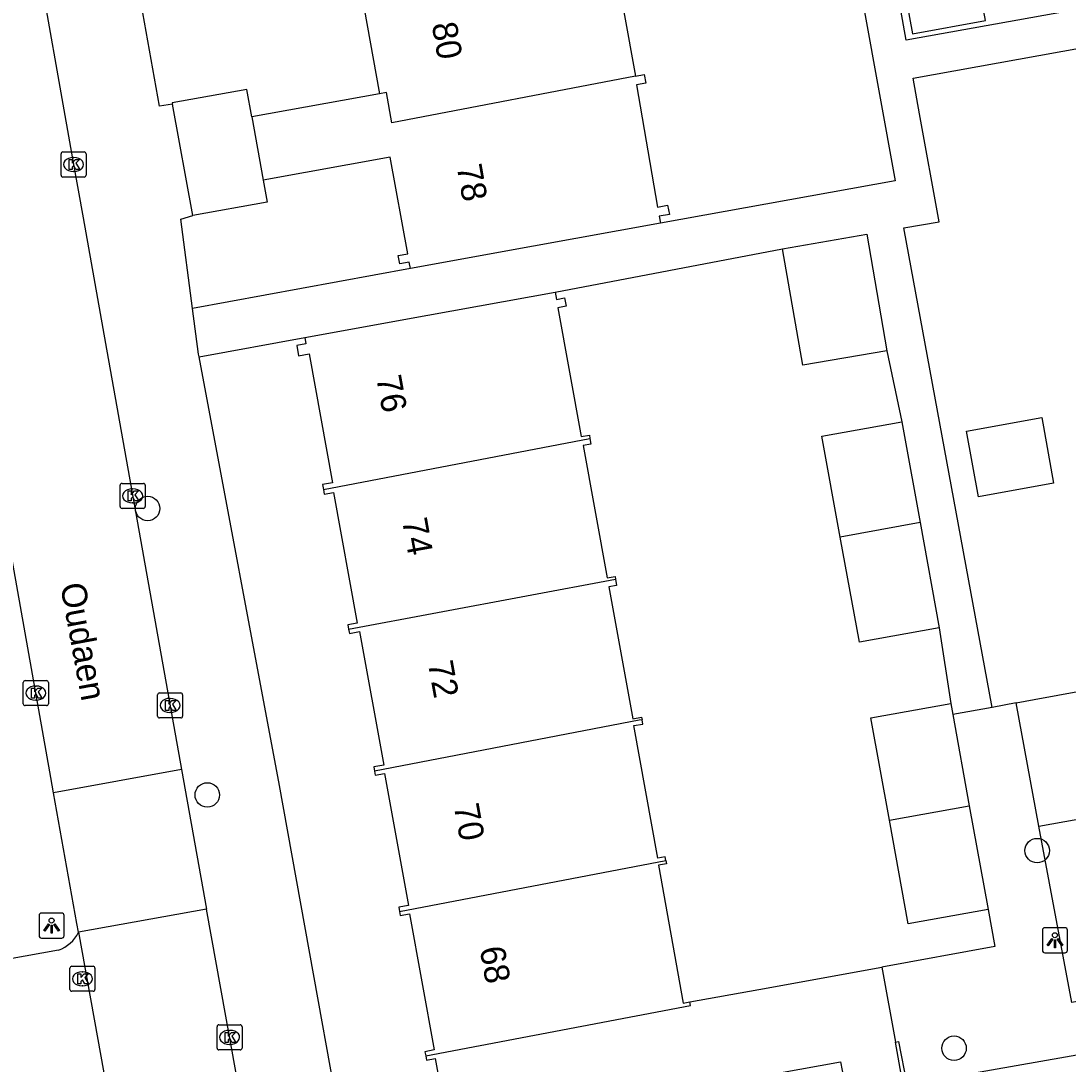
# Model space of a CAD drawing. Extents: x 157793 to 159380, y 380882 to 382313.
# Drawn here: x 158502.46 to 158544.27, y 381410.46 to 381452.13 of the extents above; entities that cross this region are included whole.
import ezdxf

# ---------------------------------------------------------------- set-up
doc = ezdxf.new("R2010")
doc.units = 0
for name, color, linetype in [('IMGEO_Boom', 7, 'Continuous'), ('IMGEO_Kolk', 7, 'Continuous'), ('IMGEO_Lichtpunt', 7, 'Continuous'), ('IMGEO_Openbare_ruimte_label', 7, 'Continuous'), ('IMGEO_Pand', 7, 'Continuous'), ('IMGEO_Pand_nummerreeks', 7, 'Continuous'), ('IMGEO_Parkeervlak_open', 7, 'Continuous'), ('IMGEO_Rijbaan_lokaal_open', 7, 'Continuous'), ('IMGEO_Voetpad_open', 7, 'Continuous')]:
    doc.layers.add(name, color=color, linetype=linetype)

msp = doc.modelspace()

# ---------------------------------------------------------------- linework, layer by layer
at = {"layer": 'IMGEO_Boom'}
for centre in [(158507.521, 381432.651), (158509.904, 381421.207), (158543.038, 381418.985), (158539.718, 381411.09)]:
    msp.add_circle(centre, 0.489, dxfattribs=at)
at = {"layer": 'IMGEO_Kolk'}
for p, q in [((158504.064, 381445.968), (158504.064, 381446.82)), ((158504.139, 381446.894), (158504.991, 381446.894)), ((158505.065, 381446.82), (158505.065, 381445.968)), ((158504.552, 381446.674), (158504.577, 381446.674)), ((158504.991, 381445.894), (158504.139, 381445.894)), ((158504.575, 381446.114), (158504.55, 381446.114)), ((158506.423, 381432.728), (158506.423, 381433.58)), ((158506.498, 381433.654), (158507.35, 381433.654)), ((158506.911, 381433.434), (158506.936, 381433.434)), ((158507.424, 381433.58), (158507.424, 381432.728)), ((158507.35, 381432.654), (158506.498, 381432.654)), ((158506.934, 381432.874), (158506.909, 381432.874)), ((158502.557, 381424.852), (158502.557, 381425.704)), ((158502.632, 381425.778), (158503.484, 381425.778)), ((158503.045, 381425.558), (158503.07, 381425.558)), ((158503.558, 381425.704), (158503.558, 381424.852)), ((158503.068, 381424.998), (158503.043, 381424.998)), ((158507.918, 381424.358), (158507.918, 381425.21)), ((158507.993, 381425.284), (158508.845, 381425.284)), ((158508.406, 381425.064), (158508.431, 381425.064)), ((158508.919, 381425.21), (158508.919, 381424.358)), ((158503.484, 381424.778), (158502.632, 381424.778)), ((158508.845, 381424.284), (158507.993, 381424.284)), ((158508.429, 381424.504), (158508.404, 381424.504)), ((158504.416, 381413.438), (158504.416, 381414.29)), ((158504.491, 381414.364), (158505.343, 381414.364)), ((158504.904, 381414.144), (158504.929, 381414.144)), ((158505.417, 381414.29), (158505.417, 381413.438)), ((158505.343, 381413.364), (158504.491, 381413.364)), ((158504.927, 381413.584), (158504.902, 381413.584)), ((158510.368, 381412.024), (158511.22, 381412.024)), ((158510.293, 381411.098), (158510.293, 381411.95)), ((158510.781, 381411.804), (158510.806, 381411.804)), ((158511.294, 381411.95), (158511.294, 381411.098)), ((158510.804, 381411.244), (158510.779, 381411.244)), ((158511.22, 381411.024), (158510.368, 381411.024))]:
    msp.add_line(p, q, dxfattribs=at)
for points in [[(158504.064, 381445.968), (158504.064, 381446.82)], [(158504.139, 381446.894), (158504.991, 381446.894)], [(158505.065, 381446.82), (158505.065, 381445.968)], [(158504.385, 381446.594), (158504.508, 381446.594), (158504.508, 381446.443), (158504.638, 381446.594), (158504.802, 381446.594), (158504.656, 381446.443), (158504.809, 381446.194), (158504.657, 381446.194), (158504.572, 381446.358), (158504.508, 381446.291), (158504.508, 381446.194), (158504.385, 381446.194), (158504.385, 381446.594)], [(158504.991, 381445.894), (158504.139, 381445.894)], [(158506.423, 381432.728), (158506.423, 381433.58)], [(158506.498, 381433.654), (158507.35, 381433.654)], [(158506.744, 381433.354), (158506.867, 381433.354), (158506.867, 381433.203), (158506.997, 381433.354), (158507.161, 381433.354), (158507.015, 381433.203), (158507.168, 381432.954), (158507.016, 381432.954), (158506.931, 381433.118), (158506.867, 381433.051), (158506.867, 381432.954), (158506.744, 381432.954), (158506.744, 381433.354)], [(158507.424, 381433.58), (158507.424, 381432.728)], [(158507.35, 381432.654), (158506.498, 381432.654)], [(158502.557, 381424.852), (158502.557, 381425.704)], [(158502.632, 381425.778), (158503.484, 381425.778)], [(158502.878, 381425.478), (158503.001, 381425.478), (158503.001, 381425.327), (158503.131, 381425.478), (158503.295, 381425.478), (158503.149, 381425.327), (158503.302, 381425.078), (158503.15, 381425.078), (158503.065, 381425.242), (158503.001, 381425.175), (158503.001, 381425.078), (158502.878, 381425.078), (158502.878, 381425.478)], [(158503.558, 381425.704), (158503.558, 381424.852)], [(158507.918, 381424.358), (158507.918, 381425.21)], [(158507.993, 381425.284), (158508.845, 381425.284)], [(158508.239, 381424.984), (158508.362, 381424.984), (158508.362, 381424.833), (158508.492, 381424.984), (158508.656, 381424.984), (158508.51, 381424.833), (158508.663, 381424.584), (158508.511, 381424.584), (158508.426, 381424.748), (158508.362, 381424.681), (158508.362, 381424.584), (158508.239, 381424.584), (158508.239, 381424.984)], [(158508.919, 381425.21), (158508.919, 381424.358)], [(158503.484, 381424.778), (158502.632, 381424.778)], [(158508.845, 381424.284), (158507.993, 381424.284)], [(158504.416, 381413.438), (158504.416, 381414.29)], [(158504.491, 381414.364), (158505.343, 381414.364)], [(158505.417, 381414.29), (158505.417, 381413.438)], [(158504.737, 381414.064), (158504.86, 381414.064), (158504.86, 381413.913), (158504.99, 381414.064), (158505.154, 381414.064), (158505.008, 381413.913), (158505.161, 381413.664), (158505.009, 381413.664), (158504.924, 381413.828), (158504.86, 381413.761), (158504.86, 381413.664), (158504.737, 381413.664), (158504.737, 381414.064)], [(158505.343, 381413.364), (158504.491, 381413.364)], [(158510.368, 381412.024), (158511.22, 381412.024)], [(158510.293, 381411.098), (158510.293, 381411.95)], [(158510.614, 381411.724), (158510.737, 381411.724), (158510.737, 381411.573), (158510.867, 381411.724), (158511.031, 381411.724), (158510.885, 381411.573), (158511.038, 381411.324), (158510.886, 381411.324), (158510.801, 381411.488), (158510.737, 381411.421), (158510.737, 381411.324), (158510.614, 381411.324), (158510.614, 381411.724)], [(158511.294, 381411.95), (158511.294, 381411.098)], [(158511.22, 381411.024), (158510.368, 381411.024)]]:
    msp.add_lwpolyline(points, dxfattribs=at)
for centre, start, end in [((158504.141, 381446.818), 91.552, 178.448), ((158504.141, 381446.818), 91.552, 178.448), ((158504.989, 381446.818), 1.552, 88.448), ((158504.989, 381446.818), 1.552, 88.448), ((158504.141, 381445.97), 181.552, 268.448), ((158504.141, 381445.97), 181.552, 268.448), ((158504.989, 381445.97), 271.552, 358.448), ((158504.989, 381445.97), 271.552, 358.448), ((158506.5, 381433.578), 91.552, 178.448), ((158506.5, 381433.578), 91.552, 178.448), ((158507.348, 381433.578), 1.552, 88.448), ((158507.348, 381433.578), 1.552, 88.448), ((158506.5, 381432.73), 181.552, 268.448), ((158506.5, 381432.73), 181.552, 268.448), ((158507.348, 381432.73), 271.552, 358.448), ((158507.348, 381432.73), 271.552, 358.448), ((158502.634, 381425.702), 91.552, 178.448), ((158502.634, 381425.702), 91.552, 178.448), ((158503.482, 381425.702), 1.552, 88.448), ((158503.482, 381425.702), 1.552, 88.448), ((158507.995, 381425.208), 91.552, 178.448), ((158507.995, 381425.208), 91.552, 178.448), ((158508.843, 381425.208), 1.552, 88.448), ((158508.843, 381425.208), 1.552, 88.448), ((158502.634, 381424.854), 181.552, 268.448), ((158502.634, 381424.854), 181.552, 268.448), ((158503.482, 381424.854), 271.552, 358.448), ((158503.482, 381424.854), 271.552, 358.448), ((158507.995, 381424.36), 181.552, 268.448), ((158507.995, 381424.36), 181.552, 268.448), ((158508.843, 381424.36), 271.552, 358.448), ((158508.843, 381424.36), 271.552, 358.448), ((158504.493, 381414.288), 91.552, 178.448), ((158504.493, 381414.288), 91.552, 178.448), ((158505.341, 381414.288), 1.552, 88.448), ((158505.341, 381414.288), 1.552, 88.448), ((158504.493, 381413.44), 181.552, 268.448), ((158504.493, 381413.44), 181.552, 268.448), ((158505.341, 381413.44), 271.552, 358.448), ((158505.341, 381413.44), 271.552, 358.448), ((158510.37, 381411.948), 91.552, 178.448), ((158510.37, 381411.948), 91.552, 178.448), ((158511.218, 381411.948), 1.552, 88.448), ((158511.218, 381411.948), 1.552, 88.448), ((158510.37, 381411.1), 181.552, 268.448), ((158510.37, 381411.1), 181.552, 268.448), ((158511.218, 381411.1), 271.552, 358.448), ((158511.218, 381411.1), 271.552, 358.448)]:
    msp.add_arc(centre, 0.0765, start, end, dxfattribs=at)
for centre, major_axis, ratio, start_param, end_param in [((158504.551, 381446.394), (-0.387, 0.002), 0.722429, 4.712389, 7.853982), ((158504.576, 381446.394), (-0.39, 0.002), 0.717154, 1.570796, 4.712389), ((158506.91, 381433.154), (-0.387, 0.002), 0.722429, 4.712389, 7.853982), ((158506.935, 381433.154), (-0.39, 0.002), 0.717154, 1.570796, 4.712389), ((158503.044, 381425.278), (-0.387, 0.002), 0.722429, 4.712389, 7.853982), ((158503.069, 381425.278), (-0.39, 0.002), 0.717154, 1.570796, 4.712389), ((158508.405, 381424.784), (-0.387, 0.002), 0.722429, 4.712389, 7.853982), ((158508.43, 381424.784), (-0.39, 0.002), 0.717154, 1.570796, 4.712389), ((158504.903, 381413.864), (-0.387, 0.002), 0.722429, 4.712389, 7.853982), ((158504.928, 381413.864), (-0.39, 0.002), 0.717154, 1.570796, 4.712389), ((158510.78, 381411.524), (-0.387, 0.002), 0.722429, 4.712389, 7.853982), ((158510.805, 381411.524), (-0.39, 0.002), 0.717154, 1.570796, 4.712389)]:
    msp.add_ellipse(centre, major_axis=major_axis, ratio=ratio, start_param=start_param, end_param=end_param, dxfattribs=at)
at = {"layer": 'IMGEO_Lichtpunt'}
for p, q in [((158503.187, 381416.392), (158503.187, 381415.585)), ((158503.187, 381416.392), (158503.187, 381415.585)), ((158504.089, 381416.487), (158503.281, 381416.487)), ((158504.089, 381416.487), (158503.281, 381416.487)), ((158504.183, 381415.585), (158504.183, 381416.392)), ((158504.183, 381415.585), (158504.183, 381416.392)), ((158543.249, 381415.807), (158543.249, 381415)), ((158543.249, 381415.807), (158543.249, 381415)), ((158544.151, 381415.902), (158543.343, 381415.902)), ((158544.151, 381415.902), (158543.343, 381415.902)), ((158544.245, 381415), (158544.245, 381415.807)), ((158544.245, 381415), (158544.245, 381415.807)), ((158503.281, 381415.491), (158504.089, 381415.491)), ((158503.281, 381415.491), (158504.089, 381415.491)), ((158543.343, 381414.906), (158544.151, 381414.906)), ((158543.343, 381414.906), (158544.151, 381414.906))]:
    msp.add_line(p, q, dxfattribs=at)
for points in [[(158503.561, 381416.056), (158503.6, 381416.028), (158503.412, 381415.766), (158503.374, 381415.793), (158503.561, 381416.056)], [(158503.663, 381416.008), (158503.71, 381416.008), (158503.71, 381415.686), (158503.663, 381415.686), (158503.663, 381416.008)], [(158503.773, 381416.028), (158503.811, 381416.055), (158503.998, 381415.793), (158503.959, 381415.765), (158503.773, 381416.028)], [(158543.623, 381415.471), (158543.662, 381415.443), (158543.474, 381415.181), (158543.436, 381415.208), (158543.623, 381415.471)], [(158543.725, 381415.423), (158543.772, 381415.423), (158543.772, 381415.101), (158543.725, 381415.101), (158543.725, 381415.423)], [(158543.835, 381415.443), (158543.873, 381415.47), (158544.06, 381415.208), (158544.021, 381415.18), (158543.835, 381415.443)]]:
    msp.add_lwpolyline(points, dxfattribs=at)
for centre in [(158503.686, 381416.19), (158543.748, 381415.605)]:
    msp.add_circle(centre, 0.0994, dxfattribs=at)
for centre, start, end in [((158503.281, 381416.392), 90, 180), ((158503.281, 381416.392), 90, 180), ((158504.089, 381416.392), 0, 90), ((158504.089, 381416.392), 0, 90), ((158543.343, 381415.807), 90, 180), ((158543.343, 381415.807), 90, 180), ((158544.151, 381415.807), 0, 90), ((158544.151, 381415.807), 0, 90), ((158503.281, 381415.585), 180, 270), ((158503.281, 381415.585), 180, 270), ((158504.089, 381415.585), 270, 0), ((158504.089, 381415.585), 270, 360), ((158543.343, 381415), 180, 270), ((158543.343, 381415), 180, 270), ((158544.151, 381415), 270, 0), ((158544.151, 381415), 270, 360)]:
    msp.add_arc(centre, 0.0946, start, end, dxfattribs=at)
at = {"layer": 'IMGEO_Pand'}
for points in [[(158537, 381457.433), (158538.054, 381451.62), (158540.969, 381452.149), (158540.679, 381453.749), (158539.92, 381457.936)], [(158526.412, 381455.461), (158526.442, 381455.297), (158526.039, 381455.224), (158526.999, 381449.926)], [(158515.671, 381453.491), (158515.704, 381453.311), (158516.029, 381453.37), (158516.781, 381449.222)], [(158526.999, 381449.926), (158517.273, 381448.057), (158517.061, 381449.273), (158516.781, 381449.222)], [(158526.999, 381449.926), (158527.353, 381449.99), (158527.415, 381449.645), (158527.045, 381449.578), (158527.884, 381444.693), (158528.273, 381444.772), (158528.355, 381444.403), (158527.951, 381444.33), (158528.003, 381444.049)], [(158511.684, 381448.298), (158511.485, 381449.394), (158508.506, 381448.854), (158508.515, 381448.804)], [(158516.781, 381449.222), (158511.684, 381448.298)], [(158509.321, 381444.353), (158508.515, 381448.804)], [(158511.684, 381448.298), (158512.139, 381445.769)], [(158518.014, 381442.238), (158517.967, 381442.493), (158517.587, 381442.424), (158517.527, 381442.758), (158517.904, 381442.826), (158517.204, 381446.687), (158512.139, 381445.769)], [(158512.139, 381445.769), (158512.298, 381444.892), (158509.321, 381444.353)], [(158528.003, 381444.049), (158522.934, 381443.13), (158518.014, 381442.238)], [(158532.875, 381443.029), (158536.239, 381443.608), (158537.04, 381438.954)], [(158537.04, 381438.954), (158533.677, 381438.374), (158532.875, 381443.029)], [(158513.793, 381439.478), (158518.713, 381440.37), (158523.795, 381441.291)], [(158523.795, 381441.291), (158523.846, 381441.007), (158524.167, 381441.065), (158524.227, 381440.73), (158523.898, 381440.671), (158524.831, 381435.523), (158525.158, 381435.583), (158525.183, 381435.443)], [(158513.793, 381439.478), (158513.836, 381439.236), (158513.475, 381439.17), (158513.551, 381438.752), (158513.975, 381438.829), (158514.908, 381433.683), (158514.505, 381433.61), (158514.54, 381433.416)], [(158540.216, 381435.736), (158543.222, 381436.281), (158543.697, 381433.662), (158540.69, 381433.117), (158540.216, 381435.736)], [(158535.179, 381431.501), (158534.447, 381435.538), (158537.633, 381436.116)], [(158537.633, 381436.116), (158537.714, 381435.671), (158538.362, 381432.095)], [(158514.54, 381433.416), (158525.183, 381435.443)], [(158525.183, 381435.443), (158525.223, 381435.223), (158524.911, 381435.167), (158525.869, 381429.877), (158526.183, 381429.934), (158526.203, 381429.825)], [(158514.54, 381433.416), (158514.576, 381433.218), (158514.945, 381433.285), (158515.889, 381428.075), (158515.513, 381428.007), (158515.545, 381427.835)], [(158538.362, 381432.095), (158535.179, 381431.501)], [(158538.362, 381432.095), (158539.125, 381427.883)], [(158539.125, 381427.883), (158535.939, 381427.306), (158535.179, 381431.501)], [(158515.545, 381427.835), (158526.203, 381429.825)], [(158526.203, 381429.825), (158526.248, 381429.575), (158525.933, 381429.518), (158526.888, 381424.25), (158527.243, 381424.315), (158527.261, 381424.213)], [(158515.545, 381427.835), (158515.577, 381427.658), (158515.986, 381427.732), (158516.952, 381422.403), (158516.549, 381422.33), (158516.58, 381422.159)], [(158537.142, 381420.196), (158536.401, 381424.285), (158539.587, 381424.863)], [(158539.587, 381424.863), (158539.668, 381424.418)], [(158527.261, 381424.213), (158527.141, 381424.191), (158516.58, 381422.159)], [(158528.215, 381418.583), (158528.186, 381418.739), (158527.888, 381418.685), (158526.929, 381423.976), (158527.292, 381424.042), (158527.261, 381424.213)], [(158539.668, 381424.418), (158540.329, 381420.772)], [(158516.58, 381422.159), (158516.609, 381422.001), (158516.976, 381422.068), (158517.933, 381416.792), (158517.546, 381416.722), (158517.577, 381416.549)], [(158537.142, 381420.196), (158540.329, 381420.772)], [(158540.329, 381420.772), (158541.079, 381416.63)], [(158541.079, 381416.63), (158537.893, 381416.053), (158537.142, 381420.196)], [(158517.577, 381416.549), (158528.215, 381418.583)], [(158528.215, 381418.583), (158528.237, 381418.457), (158527.913, 381418.398), (158528.91, 381412.894), (158529.175, 381412.942)], [(158517.577, 381416.549), (158517.606, 381416.388), (158517.98, 381416.456), (158518.966, 381411.019), (158518.594, 381410.951), (158518.624, 381410.787)], [(158529.175, 381412.942), (158531.92, 381413.44), (158536.839, 381414.331)], [(158536.839, 381414.331), (158537.382, 381411.336)], [(158518.624, 381410.787), (158529.202, 381412.795), (158529.175, 381412.942)], [(158518.624, 381410.787), (158518.655, 381410.615), (158519.005, 381410.678), (158519.987, 381405.262), (158529.795, 381407.04), (158529.351, 381409.49), (158535.191, 381410.549), (158535.381, 381409.501), (158537.64, 381409.911), (158537.382, 381411.336)]]:
    msp.add_lwpolyline(points, dxfattribs=at)
at = {"layer": 'IMGEO_Parkeervlak_open'}
msp.add_lwpolyline([(158542.2, 381424.883), (158542.921, 381425.015), (158562.826, 381428.672)], dxfattribs=at)
at = {"layer": 'IMGEO_Rijbaan_lokaal_open'}
for points in [[(158502.349, 381458.754), (158502.957, 381455.45), (158504.524, 381446.625), (158504.944, 381444.262), (158505.837, 381439.237), (158508.875, 381422.23)], [(158503.768, 381421.288), (158503.658, 381421.905), (158499.208, 381446.897)], [(158543.11, 381419.965), (158567.304, 381424.308)], [(158508.875, 381422.23), (158503.768, 381421.288)], [(158508.875, 381422.23), (158509.868, 381416.643)], [(158504.758, 381415.72), (158504.696, 381416.068), (158503.768, 381421.288)], [(158546.371, 381411.131), (158546.334, 381411.423), (158546.101, 381411.395), (158545.794, 381413.163), (158544.419, 381412.913), (158543.11, 381419.965)], [(158509.868, 381416.643), (158504.758, 381415.72)], [(158512.388, 381402.713), (158509.868, 381416.643)], [(158504.758, 381415.72), (158507.256, 381401.828)]]:
    msp.add_lwpolyline(points, dxfattribs=at)
at = {"layer": 'IMGEO_Voetpad_open'}
for points in [[(158529.344, 381490.034), (158531.211, 381479.734), (158533.614, 381466.481), (158534.843, 381459.699), (158537.373, 381445.748), (158528.003, 381444.049)], [(158547.758, 381453.163), (158537.813, 381451.361), (158537.485, 381453.17), (158536.721, 381457.385), (158535.977, 381461.49), (158535.558, 381464.509)], [(158508.515, 381448.804), (158507.991, 381448.726), (158506.792, 381455.445), (158506.95, 381455.475), (158507.316, 381455.534)], [(158541.237, 381424.706), (158537.719, 381443.863), (158539.128, 381444.105), (158538.346, 381448.419), (158538.089, 381449.837), (158545.693, 381451.215)], [(158509.316, 381440.635), (158508.847, 381444.208), (158509.321, 381444.353)], [(158523.795, 381441.291), (158532.875, 381443.029)], [(158518.014, 381442.238), (158509.316, 381440.635)], [(158509.574, 381438.713), (158509.555, 381438.815), (158509.316, 381440.635)], [(158509.574, 381438.713), (158513.793, 381439.478)], [(158537.04, 381438.954), (158537.633, 381436.116)], [(158516.368, 381401.737), (158512.783, 381421.59), (158509.574, 381438.713)], [(158539.125, 381427.883), (158539.587, 381424.863)], [(158541.237, 381424.706), (158539.668, 381424.418)], [(158542.2, 381424.883), (158541.237, 381424.706)], [(158543.11, 381419.965), (158542.2, 381424.883)], [(158541.079, 381416.63), (158541.347, 381415.147), (158536.839, 381414.331)], [(158506.169, 381402.621), (158502.192, 381401.868), (158499.958, 381414.303), (158503.963, 381415.014)], [(158537.382, 381411.336), (158537.507, 381411.36), (158537.836, 381409.656)], [(158539.023, 381409.845), (158546.371, 381411.131)]]:
    msp.add_lwpolyline(points, dxfattribs=at)
msp.add_arc((158503.509, 381416.325), 1.388, 289.0781, 334.1353, dxfattribs=at)

# ---------------------------------------------------------------- texts
at = {"layer": 'IMGEO_Openbare_ruimte_label'}
msp.add_text('Oudaen', height=1, rotation=280.4894, dxfattribs=at).set_placement((158504.026, 381429.593))
at = {"layer": 'IMGEO_Pand_nummerreeks'}
for s, rotation, p in [('80', 279.9547, (158518.86, 381451.999)), ('78', 279.9547, (158519.856, 381446.323)), ('76', 280.2609, (158516.642, 381437.889)), ('74', 280.2609, (158517.674, 381432.187)), ('72', 280.2609, (158518.705, 381426.486)), ('70', 280.2615, (158519.74, 381420.778)), ('68', 280.2615, (158520.772, 381415.076))]:
    msp.add_text(s, height=1, rotation=rotation, dxfattribs=at).set_placement(p)

doc.saveas('drawing.dxf')
